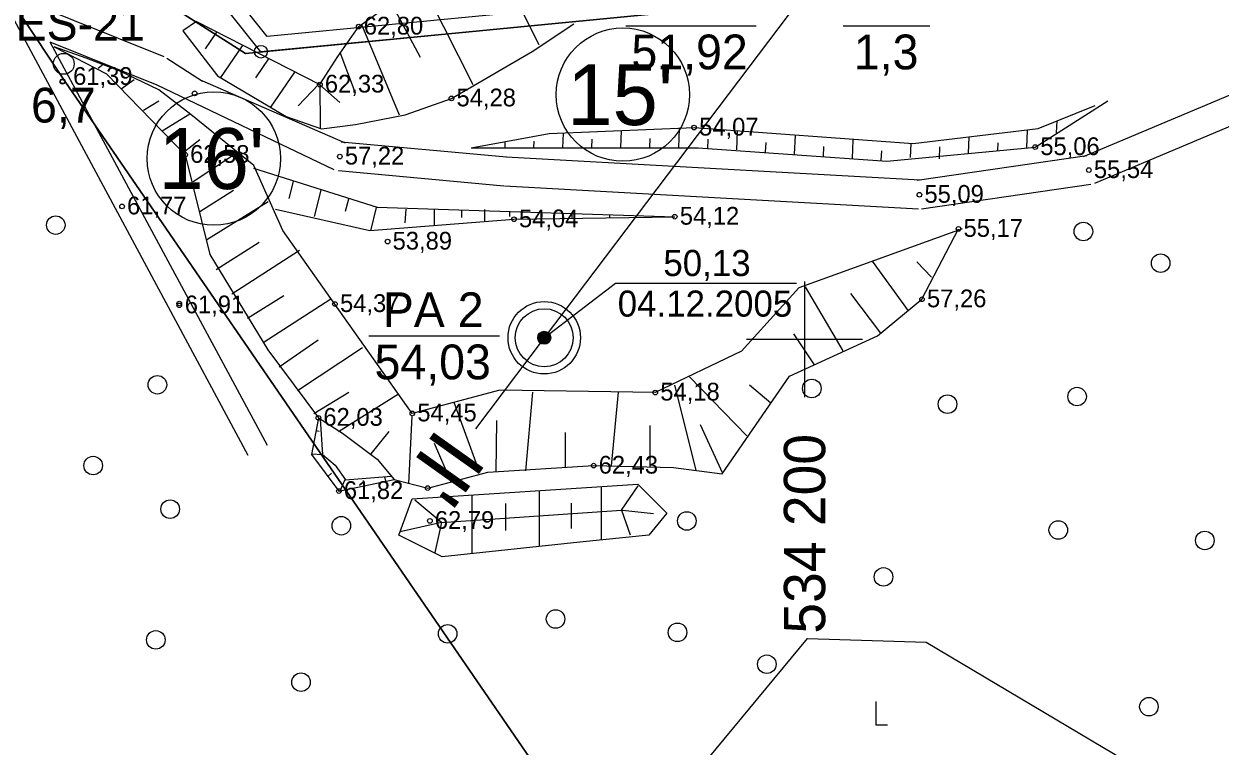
# Model space of a CAD drawing. Extents: x 532503 to 539665, y 6557663 to 6561526.
# Drawn here: x 534092.2 to 534257.4, y 6559343.9 to 6559443.5 of the extents above; entities that cross this region are included whole.
import ezdxf

# ---------------------------------------------------------------- set-up
doc = ezdxf.new("R2010")
doc.units = 0
for name, color, linetype in [('Default', 7, 'Continuous'), ('GEOLPUNKT', 7, 'Continuous'), ('HALJASTUS', 7, 'Continuous'), ('illumineerimisjooned', 7, 'Continuous'), ('kataster', 7, 'Continuous'), ('KORGUS-EH2000', 7, 'Continuous'), ('Lõige', 7, 'Continuous'), ('PIIR', 7, 'Continuous'), ('RELJEEF', 7, 'Continuous'), ('TEE', 7, 'Continuous'), ('TM_aktiivne', 7, 'Continuous'), ('Veetase', 7, 'Continuous'), ('VORK', 7, 'Continuous')]:
    doc.layers.add(name, color=color, linetype=linetype)

# ---------------------------------------------------------------- blocks, each defined once
blk = doc.blocks.new('RAIESM')
at = {"layer": 'Default'}
for points in [[(0, 2), (0, 0)], [(0, 0), (1, 0)]]:
    blk.add_lwpolyline(points, dxfattribs=at)
blk = doc.blocks.new('METS')
at = {"layer": 'HALJASTUS'}
blk.add_circle((0, 0), 0.8, dxfattribs=at)

msp = doc.modelspace()

# ---------------------------------------------------------------- linework, layer by layer
at = {"layer": 'GEOLPUNKT'}
for p, q in [((534175.31, 6559443.25), (534193.31, 6559443.25)), ((534205.31, 6559443.25), (534217.31, 6559443.25)), ((534139.87, 6559400.48), (534157.87, 6559400.48))]:
    msp.add_line(p, q, dxfattribs=at)
for centre, radius in [((534097.74, 6559438.01), 1.44), ((534164.07, 6559400.22), 5), ((534164.07, 6559400.22), 4), ((534164.07, 6559400.22), 0.9), ((534164.07, 6559400.22), 0.801), ((534164.07, 6559400.22), 0.7), ((534164.07, 6559400.22), 0.6), ((534164.07, 6559400.22), 0.5), ((534164.07, 6559400.22), 0.4), ((534164.07, 6559400.22), 0.3), ((534164.07, 6559400.22), 0.2), ((534164.07, 6559400.22), 0.1)]:
    msp.add_circle(centre, radius, dxfattribs=at)
at = {"layer": 'HALJASTUS'}
msp.add_lwpolyline([(534201.96, 6559306.56), (534184.06, 6559321.39), (534185.6, 6559340.83), (534200.42, 6559358.73), (534216.78, 6559358.22), (534317.5, 6559298.38)], dxfattribs=at)
at = {"layer": 'illumineerimisjooned'}
msp.add_lwpolyline([(534194.82, 6559448.43), (534125.84, 6559441.77), (533962.4, 6559646.32)], dxfattribs=at)
at = {"layer": 'kataster'}
for points in [[(533947.7, 6559658.95), (533949.2, 6559955.8), (534198.28, 6559979.48), (535159.89, 6560069.73), (535417.31, 6559992.13), (535457.22, 6559928.24), (535504.86, 6559846.09), (535250.3, 6559650.84), (535181.52, 6559689.04), (534941.15, 6559817.08), (534874.65, 6559775.26), (534957.01, 6559532.73), (534735.22, 6559485.45), (534375.71, 6559463.85), (534199.28, 6559446.9), (534122.84, 6559439.44), (534110.45, 6559447.36), (534092.53, 6559453.94), (534085.13, 6559454.75)], [(533969.7, 6559465.09), (533816.11, 6559717.03), (533880.05, 6559759.56), (533947.7, 6559658.95), (534085.13, 6559454.75), (534097.9, 6559435.64), (534366.79, 6559044.41), (534341.81, 6559031.42), (534316.06, 6559019.91), (534288.94, 6559010.61), (534261.48, 6559003.66), (534177.64, 6559147.46)]]:
    msp.add_lwpolyline(points, close=True, dxfattribs=at)
msp.add_lwpolyline([(534702.52, 6559249.07), (534633.14, 6559232.3), (534598.38, 6559212.34), (534550.6, 6559175.46), (534532.58, 6559163.76), (534476.63, 6559138.79), (534445.24, 6559118.59), (534386.92, 6559058.5), (534366.79, 6559044.41), (534097.9, 6559435.64), (534085.13, 6559454.75), (534092.53, 6559453.94), (534110.45, 6559447.36), (534122.84, 6559439.44), (534199.28, 6559446.9), (534375.71, 6559463.85), (534735.22, 6559485.45)], dxfattribs=at)
at = {"layer": 'KORGUS-EH2000'}
for centre in [(534138.46, 6559443.15), (534097.56, 6559435.53), (534097.6, 6559435.6), (534133.1, 6559435.15), (534115.81, 6559433.93), (534151.26, 6559433.24), (534184.75, 6559429.21), (534231.84, 6559426.52), (534114.5, 6559425.46), (534135.85, 6559425.22), (534239.24, 6559423.35), (534215.85, 6559419.95), (534105.79, 6559418.34), (534159.89, 6559416.56), (534182.08, 6559416.92), (534221.25, 6559415.24), (534142.45, 6559413.48), (534113.69, 6559404.94), (534113.69, 6559404.69), (534135.18, 6559404.87), (534216.21, 6559405.52), (534179.39, 6559392.65), (534145.86, 6559389.78), (534132.89, 6559389.17), (534170.89, 6559382.57), (534135.72, 6559379.07), (534147.98, 6559379.47), (534148.28, 6559374.95)]:
    msp.add_circle(centre, 0.32, dxfattribs=at)
at = {"layer": 'Lõige'}
msp.add_lwpolyline([(534196.94, 6560008.33), (534199.17, 6559979.56), (534201.3, 6559874.5), (534215.74, 6559786.31), (534234.02, 6559626.35), (534236.27, 6559544.42), (534237.9, 6559498.78), (534199.31, 6559446.85), (534164.07, 6559400.22), (534154.58, 6559387.66)], dxfattribs=at)
at = {"layer": 'PIIR'}
for centre, radius in [((534174.92, 6559433.76), 9.2), ((534124.95, 6559439.68), 0.88), ((534124.95, 6559439.68), 0.88), ((534118.47, 6559424.94), 9.2)]:
    msp.add_circle(centre, radius, dxfattribs=at)
at = {"layer": 'RELJEEF'}
for p, q in [((534157.59, 6559452.13), (534163.31, 6559440.67)), ((534147.54, 6559448.39), (534154.2, 6559435.17)), ((534143.1, 6559446.05), (534146.95, 6559438.91)), ((534116.06, 6559443.85), (534114.2, 6559442.58)), ((534138.89, 6559443.36), (534144.03, 6559430.96)), ((534118.81, 6559442.37), (534117.25, 6559440.1)), ((534122.37, 6559440.48), (534119.38, 6559436.14)), ((534135.85, 6559439.62), (534137.96, 6559434)), ((534102.49, 6559437.39), (534103.2, 6559437.98)), ((534126.07, 6559438.81), (534124.2, 6559436.08)), ((534129.59, 6559436.87), (534126.26, 6559432.02)), ((534105.68, 6559434.55), (534107.45, 6559435.85)), ((534132.92, 6559435.18), (534130.12, 6559432.2)), ((534133.1, 6559435.35), (534133.16, 6559429.16)), ((534133.1, 6559435.12), (534135.84, 6559432.66)), ((534108.75, 6559431.6), (534110.88, 6559432.9)), ((534111.35, 6559428.76), (534115.13, 6559431.12)), ((534234.78, 6559428.47), (534234.85, 6559430.13)), ((534166.63, 6559426.42), (534166.71, 6559428.44)), ((534174.63, 6559426.45), (534174.74, 6559428.78)), ((534182.64, 6559426.48), (534182.75, 6559429.02)), ((534190.64, 6559426.14), (534190.75, 6559428.67)), ((534198.62, 6559425.55), (534198.73, 6559428.13)), ((534222.65, 6559425.68), (534222.74, 6559427.94)), ((534230.69, 6559426.42), (534230.79, 6559428.86)), ((534114.42, 6559425.92), (534116.55, 6559427.58)), ((534158.65, 6559427.26), (534158.62, 6559426.43)), ((534162.62, 6559426.45), (534162.66, 6559427.35)), ((534170.63, 6559426.48), (534170.68, 6559427.6)), ((534178.64, 6559426.48), (534178.69, 6559427.72)), ((534186.64, 6559426.31), (534186.7, 6559427.6)), ((534194.63, 6559425.8), (534194.68, 6559427.16)), ((534202.61, 6559425.21), (534202.67, 6559426.6)), ((534206.6, 6559424.94), (534206.71, 6559427.54)), ((534214.61, 6559425.1), (534214.7, 6559427.01)), ((534218.61, 6559424.92), (534218.68, 6559426.55)), ((534226.67, 6559426.12), (534226.71, 6559427.11)), ((534115.6, 6559421.78), (534121.6, 6559425.75)), ((534210.59, 6559424.69), (534210.65, 6559425.99)), ((534129.4, 6559421.79), (534128.81, 6559419.41)), ((534116.55, 6559417.65), (534121.16, 6559420.6)), ((534133.23, 6559420.6), (534132.32, 6559416.94)), ((534117.49, 6559413.75), (534125.94, 6559419.03)), ((534137.04, 6559419.33), (534136.61, 6559417.63)), ((534140.87, 6559418.19), (534140.07, 6559414.97)), ((534144.97, 6559417.97), (534144.83, 6559416.07)), ((534148.86, 6559417.9), (534148.86, 6559415.77)), ((534152.66, 6559417.75), (534152.66, 6559416.8)), ((534155.81, 6559417.9), (534155.81, 6559416.36)), ((534159.25, 6559417.53), (534159.25, 6559416.95)), ((534163.72, 6559417.31), (534163.72, 6559416.87)), ((534167.89, 6559417.31), (534167.89, 6559416.73)), ((534173.09, 6559417.09), (534173.09, 6559416.8)), ((534118.78, 6559409.64), (534124.7, 6559413.39)), ((534120.95, 6559406.28), (534130.28, 6559412.31)), ((534214.33, 6559403.95), (534209.36, 6559410.8)), ((534217.52, 6559408.56), (534215.51, 6559410.68)), ((534205.35, 6559398.39), (534200.15, 6559407.26)), ((534123.12, 6559402.92), (534128.13, 6559406.06)), ((534125.29, 6559399.56), (534134.62, 6559405.59)), ((534210.54, 6559400.87), (534206.41, 6559406.31)), ((534127.46, 6559396.2), (534132.85, 6559399.91)), ((534201.36, 6559396.5), (534198.52, 6559400.75)), ((534130.02, 6559392.94), (534138.96, 6559398.87)), ((534185.05, 6559381.96), (534182.1, 6559393.66)), ((534192.02, 6559386.69), (534184.11, 6559394.84)), ((534195.33, 6559391.18), (534192.38, 6559393.66)), ((534132.26, 6559389.75), (534137.11, 6559392.7)), ((534135.69, 6559387.27), (534143.94, 6559392.48)), ((534161.54, 6559381.84), (534162.49, 6559392.72)), ((534173.36, 6559382.55), (534174.3, 6559392.72)), ((534155.16, 6559381.6), (534151.62, 6559391.3)), ((534145.36, 6559380.07), (534145.83, 6559389.41)), ((534157.41, 6559381.72), (534157.53, 6559388.81)), ((534132.55, 6559387.4), (534132.98, 6559387.34)), ((534140.16, 6559384.2), (534142.64, 6559387.28)), ((534166.98, 6559382.31), (534166.98, 6559387.16)), ((534178.67, 6559382.31), (534178.67, 6559388.11)), ((534188.72, 6559381.49), (534185.64, 6559388.22)), ((534151.26, 6559380.18), (534148.9, 6559385.62)), ((534131.92, 6559384.18), (534133.46, 6559384.12)), ((534134.2, 6559381.07), (534134.72, 6559381.53)), ((534135.88, 6559379.1), (534136.6, 6559380.67)), ((534139.19, 6559379.79), (534139.13, 6559380.5)), ((534142.18, 6559380.41), (534142.07, 6559381.01)), ((534154.11, 6559370.5), (534154.11, 6559378.44)), ((534163.42, 6559371.46), (534163.42, 6559379.03)), ((534171.96, 6559372.38), (534171.96, 6559379.57)), ((534174.72, 6559376.41), (534177.02, 6559379.78)), ((534149.89, 6559374.72), (534146.21, 6559377.79)), ((534158.75, 6559373.63), (534158.75, 6559377.33)), ((534167.83, 6559373.88), (534167.83, 6559377.4)), ((534149.89, 6559374.72), (534174.72, 6559376.41)), ((534174.72, 6559376.41), (534175.95, 6559373.03)), ((534174.88, 6559376.41), (534179.17, 6559375.95)), ((534149.89, 6559374.72), (534144.19, 6559373.46)), ((534149.89, 6559374.72), (534148.97, 6559370.58))]:
    msp.add_line(p, q, dxfattribs=at)
for points in [[(534116.06, 6559443.85), (534133.1, 6559435.15), (534133.1, 6559435.15), (534135.56, 6559439.01), (534138.46, 6559443.15), (534142.76, 6559446.22)], [(534114.2, 6559442.58), (534118.98, 6559436.36), (534128.44, 6559430.73), (534133.3, 6559429.05), (534138.03, 6559429.64), (534144.86, 6559430.98), (534151.26, 6559433.24), (534162.4, 6559439.69), (534162.4, 6559439.69), (534168.15, 6559443.55)], [(534096.4, 6559440.35), (534103.64, 6559436.63), (534114.5, 6559425.46), (534114.5, 6559425.46), (534117.93, 6559411.72), (534125.9, 6559398.53), (534132.89, 6559389.17)], [(534221.75, 6559415.24), (534199.23, 6559407.11), (534191.31, 6559398.36), (534179.39, 6559392.65), (534157.92, 6559392.99), (534145.86, 6559389.78), (534135.18, 6559404.87), (534128, 6559415), (534124, 6559424), (534115.29, 6559431), (534110.88, 6559434.4), (534105.39, 6559437.03), (534100.85, 6559438.78), (534096.4, 6559440.35)], [(534154, 6559426.43), (534185.32, 6559426.43), (534211.34, 6559424.6), (534231.84, 6559426.52), (534241.87, 6559432.91)], [(534154, 6559426.43), (534164.73, 6559428.38), (534184.75, 6559429.21), (534215, 6559427), (534232.24, 6559429.08), (534240.1, 6559432.24)], [(534123.95, 6559423.63), (534141, 6559418.22), (534148, 6559418), (534182.08, 6559416.92)], [(534126.97, 6559417.95), (534140, 6559415), (534159.89, 6559416.56), (534182.08, 6559416.92)], [(534143.34, 6559380.68), (534147.98, 6559379.47), (534156.26, 6559381.69), (534170.89, 6559382.57), (534181.9, 6559382.33), (534188.63, 6559381.44), (534197.91, 6559394.92), (534210.05, 6559400.46), (534216.21, 6559405.52), (534221.25, 6559415.24)], [(534132.89, 6559389.17), (534131.92, 6559384.11), (534135.72, 6559379.07), (534143.34, 6559380.68)], [(534132.89, 6559389.17), (534136.21, 6559387.03), (534136.21, 6559387.03), (534141.01, 6559383.46), (534141.01, 6559383.46), (534143.34, 6559380.68)], [(534133.15, 6559389), (534133.46, 6559384.11), (534135.22, 6559382.65), (534136.63, 6559380.63), (534142.95, 6559381.14)], [(534144, 6559373), (534145.86, 6559378), (534177, 6559380), (534181, 6559376), (534178.5, 6559373), (534169, 6559372), (534150, 6559370), (534144, 6559373)]]:
    msp.add_lwpolyline(points, dxfattribs=at)
at = {"layer": 'TEE'}
for p, q in [((534111.62, 6559438.99), (534092.93, 6559446.48)), ((534123.18, 6559383.97), (534090.88, 6559444.06)), ((534110.64, 6559435.08), (534095.88, 6559440.99)), ((534125.85, 6559385.34), (534095.88, 6559440.99)), ((534111.97, 6559438.81), (534116.9, 6559435.6)), ((534135.06, 6559423.39), (534110.64, 6559435.08)), ((534136.65, 6559427.05), (534116.61, 6559435.76)), ((534258.69, 6559433.68), (534238.47, 6559425.2)), ((534260.24, 6559429.99), (534240.01, 6559421.51)), ((534158.87, 6559425.11), (534136.04, 6559427.21)), ((534215.96, 6559421.94), (534158.79, 6559425.11)), ((534238.95, 6559425.33), (534215.56, 6559421.92)), ((534158.5, 6559421.13), (534135.67, 6559423.23)), ((534239.53, 6559421.37), (534216.14, 6559417.97)), ((534215.74, 6559417.95), (534158.57, 6559421.12))]:
    msp.add_line(p, q, dxfattribs=at)
at = {"layer": 'TM_aktiivne'}
msp.add_lwpolyline([(535159.92, 6560069.74), (535417.23, 6559992.12), (535457.16, 6559928.22), (535492.47, 6559867.43), (535480.86, 6559827.19), (535250.49, 6559651.24), (535250.13, 6559650.94), (535181.4, 6559689.09), (534941.07, 6559816.9), (534874.53, 6559775.58), (534957, 6559532.81), (534733.5, 6559485.14), (534375.75, 6559463.86), (534199.32, 6559446.85), (534124.95, 6559439.68), (533949.03, 6559659.85), (533949.15, 6559955.79), (534199.17, 6559979.56)], close=True, dxfattribs=at)
at = {"layer": 'Veetase'}
for p, q in [((534164.07, 6559400.22), (534173.89, 6559407.73)), ((534173.89, 6559407.73), (534198.89, 6559407.73))]:
    msp.add_line(p, q, dxfattribs=at)
at = {"layer": 'VORK'}
for p, q in [((534200, 6559408), (534200, 6559392)), ((534192, 6559400), (534208, 6559400))]:
    msp.add_line(p, q, dxfattribs=at)

# ---------------------------------------------------------------- block references
at = {"layer": 'HALJASTUS', "xscale": 1.6, "yscale": 1.6000000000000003}
for name, p in [('METS', (534096.64, 6559415.76)), ('METS', (534238.49, 6559414.88)), ('METS', (534249.15, 6559410.51)), ('METS', (534110.67, 6559393.73)), ('METS', (534201, 6559393.22)), ('METS', (534237.62, 6559392.1)), ('METS', (534219.73, 6559391.05)), ('METS', (534101.8, 6559382.58)), ('METS', (534112.43, 6559376.57)), ('METS', (534136.06, 6559374.28)), ('METS', (534183.75, 6559374.94)), ('METS', (534235.02, 6559373.69)), ('METS', (534255.25, 6559372.25)), ('METS', (534210.9, 6559367.22)), ('METS', (534165.63, 6559361.41)), ('METS', (534150.73, 6559359.37)), ('METS', (534182.46, 6559359.57)), ('METS', (534110.45, 6559358.53)), ('METS', (534194.79, 6559355.17)), ('METS', (534130.5, 6559352.69)), ('METS', (534247.53, 6559349.31)), ('RAIESM', (534209.84, 6559346.81))]:
    msp.add_blockref(name, p, dxfattribs=at)

# ---------------------------------------------------------------- texts
at = {"layer": 'GEOLPUNKT'}
for s, p in [('VES-21', (534086.81, 6559441.21)), ('51,92', (534176.1, 6559437.25)), ('1,3', (534206.8, 6559437.25)), ('6,7', (534093.23, 6559429.91)), ('PA 2', (534141.78, 6559401.68)), ('54,03', (534140.64, 6559394.48))]:
    msp.add_text(s, height=4.8, dxfattribs=at).set_placement(p)
at = {"layer": 'KORGUS-EH2000'}
for s, p in [('62,80', (534139.16, 6559442.05)), ('61,39', (534099.04, 6559435.11)), ('62,33', (534133.79, 6559434.05)), ('54,28', (534151.96, 6559432.14)), ('54,07', (534185.45, 6559428.11)), ('62,58', (534115.19, 6559424.35)), ('57,22', (534136.55, 6559424.12)), ('55,06', (534232.54, 6559425.42)), ('55,54', (534239.94, 6559422.25)), ('61,77', (534106.48, 6559417.24)), ('55,09', (534216.55, 6559418.84)), ('54,12', (534182.78, 6559415.82)), ('54,04', (534160.58, 6559415.46)), ('55,17', (534221.95, 6559414.14)), ('53,89', (534143.14, 6559412.38)), ('57,26', (534216.9, 6559404.42)), ('61,91', (534114.45, 6559403.59)), ('54,37', (534135.88, 6559403.77)), ('54,18', (534180.09, 6559391.55)), ('62,03', (534133.58, 6559388.07)), ('54,45', (534146.55, 6559388.68)), ('62,43', (534171.58, 6559381.47)), ('61,82', (534136.41, 6559377.97)), ('62,79', (534148.97, 6559373.85))]:
    msp.add_text(s, height=2.45, dxfattribs=at).set_placement(p)
at = {"layer": 'Lõige'}
msp.add_text("II'", height=8.4, rotation=234.5672, dxfattribs=at).set_placement((534149.42, 6559387.99))
at = {"layer": 'PIIR'}
for s, p in [("15'", (534167.25, 6559429.56)), ("16'", (534110.81, 6559420.74))]:
    msp.add_text(s, height=8.4, dxfattribs=at).set_placement(p)
at = {"layer": 'Veetase'}
for s, p in [('50,13', (534180.51, 6559408.73)), ('04.12.2005', (534174.21, 6559403.13))]:
    msp.add_text(s, height=3.6, dxfattribs=at).set_placement(p)
at = {"layer": 'VORK'}
msp.add_text('534 200', height=5.7, rotation=90, dxfattribs=at).set_placement((534202.85, 6559359.39))

doc.saveas('drawing.dxf')
